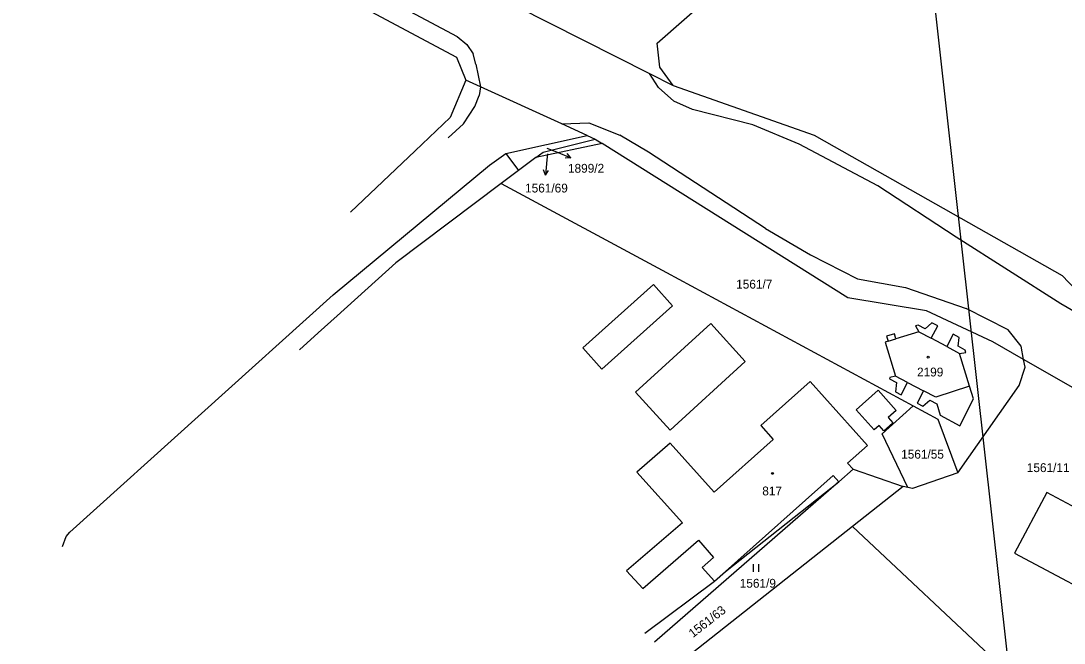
# Model space of a CAD drawing. Extents: x -794765 to -785424, y -1118958 to -1108731.
# Drawn here: x -792987.4 to -792786.8, y -1110443.9 to -1110324.3 of the extents above; entities that cross this region are included whole.
import ezdxf

# ---------------------------------------------------------------- set-up
doc = ezdxf.new("R2010")
doc.units = 0
for name, color, linetype in [('Level 66', 7, 'Continuous'), ('Level 71', 7, 'Continuous'), ('Level 75', 7, 'Continuous'), ('Level 76', 7, 'Continuous'), ('Level 77', 7, 'Continuous'), ('Level 79', 7, 'Continuous'), ('Level 80', 7, 'Continuous')]:
    doc.layers.add(name, color=color, linetype=linetype)

msp = doc.modelspace()

# ---------------------------------------------------------------- linework, layer by layer
at = {"layer": 'Level 66'}
for p, q in [((-792846.51, -1110430.16), (-792846.51, -1110428.66)), ((-792845.51, -1110430.16), (-792845.51, -1110428.66))]:
    msp.add_line(p, q, dxfattribs=at)
at = {"layer": 'Level 71'}
msp.add_lwpolyline([(-792522.06, -1110204.41), (-792422.02, -1111099.6), (-792720.93, -1111133), (-792820.96, -1110237.81)], close=True, dxfattribs=at)
at = {"layer": 'Level 75'}
for p, q in [((-792894.13, -1110349.76), (-792878.48, -1110346.3)), ((-792878.48, -1110346.3), (-792876.96, -1110346.99)), ((-792875.63, -1110347.82), (-792888.4, -1110350.55)), ((-792876.96, -1110346.99), (-792875.63, -1110347.82)), ((-792894.13, -1110349.76), (-792891.69, -1110353.02)), ((-792888.4, -1110350.55), (-792891.69, -1110353.02)), ((-792891.69, -1110353.02), (-792895.01, -1110355.52)), ((-792807.24, -1110411.13), (-792795.42, -1110394.37)), ((-792830.09, -1110412.89), (-792827.36, -1110410.46)), ((-792827.36, -1110410.46), (-792817.71, -1110413.74)), ((-792830.09, -1110412.89), (-792865.58, -1110443.69)), ((-792817.71, -1110413.74), (-792827.45, -1110421.43)), ((-792816.81, -1110413.95), (-792817.71, -1110413.74)), ((-792827.45, -1110421.43), (-792861.09, -1110447.98)), ((-792867.42, -1110441.92), (-792854.01, -1110431.96))]:
    msp.add_line(p, q, dxfattribs=at)
for points in [[(-792987.4, -1110286.52), (-792903.63, -1110331.24), (-792901.83, -1110335.69)], [(-792861.96, -1110336.71), (-792864.51, -1110333.18), (-792865.03, -1110328.55), (-792820.87, -1110289.8)], [(-792920.52, -1110304.75), (-792896.6, -1110319.19), (-792892.13, -1110321.45), (-792866.5, -1110334.41), (-792861.96, -1110336.71)], [(-792901.83, -1110335.69), (-792904.82, -1110342.81), (-792911.57, -1110349.22), (-792921.52, -1110358.66), (-792924, -1110361.02)], [(-792878.48, -1110346.3), (-792883.39, -1110344.07), (-792899.03, -1110336.96), (-792901.83, -1110335.69)], [(-792861.96, -1110336.71), (-792834.85, -1110346.23), (-792831.02, -1110348.4), (-792787.15, -1110373.19), (-792780.58, -1110380.1), (-792659.8, -1110444.12), (-792610.94, -1110468.39)], [(-792888.4, -1110350.55), (-792886.99, -1110349.49), (-792876.96, -1110346.99)], [(-792794.58, -1110389.34), (-792800.49, -1110385.95), (-792813.24, -1110380), (-792828.35, -1110377.47), (-792875.63, -1110347.82)], [(-792979.37, -1110425.29), (-792978.71, -1110423.37), (-792978.01, -1110422.55), (-792927.34, -1110376.92), (-792897.29, -1110351.97), (-792894.13, -1110349.76)], [(-792895.01, -1110355.52), (-792915.28, -1110370.76), (-792926.6, -1110380.98), (-792930.22, -1110384.25), (-792933.85, -1110387.52)], [(-792895.01, -1110355.52), (-792863.24, -1110372.65), (-792815.79, -1110398.24)], [(-792818.13, -1110396.13), (-792816.89, -1110393.78), (-792813.83, -1110395.38), (-792815.07, -1110397.74), (-792813.95, -1110398.33), (-792812.61, -1110397.17), (-792811.28, -1110397.87), (-792810.62, -1110400.07), (-792806.83, -1110402.07), (-792804.2, -1110396.9), (-792804.96, -1110394.48), (-792806.92, -1110388.19), (-792805.69, -1110388.02), (-792805.81, -1110387.53), (-792807.18, -1110386.81), (-792806.96, -1110385.1), (-792808.11, -1110384.49), (-792809.37, -1110386.85), (-792812.36, -1110385.25), (-792811.1, -1110382.89), (-792812.24, -1110382.28), (-792813.48, -1110383.46), (-792814.86, -1110382.73), (-792815.34, -1110382.9), (-792814.72, -1110384.03), (-792819.14, -1110385.36), (-792819.42, -1110384.43), (-792820.92, -1110384.89), (-792820.64, -1110385.82), (-792821.22, -1110385.99), (-792819.24, -1110392.53), (-792820.33, -1110392.83), (-792820.37, -1110393.09), (-792819.05, -1110393.79), (-792819.24, -1110395.55), (-792818.13, -1110396.13)], [(-792795.42, -1110394.37), (-792794.3, -1110390.8), (-792794.58, -1110389.34)], [(-792784.72, -1110394.98), (-792792.65, -1110390.44), (-792794.58, -1110389.34)], [(-792827.36, -1110410.46), (-792828.43, -1110409.26), (-792824.61, -1110405.88), (-792835.61, -1110393.59), (-792845.08, -1110402.06), (-792842.72, -1110404.7), (-792854.09, -1110414.87), (-792862.55, -1110405.4), (-792868.96, -1110410.99), (-792860.2, -1110420.73), (-792870.91, -1110429.97), (-792867.78, -1110433.35), (-792857.1, -1110424.07), (-792854.21, -1110427.39), (-792856.37, -1110429.31), (-792854.01, -1110431.96)], [(-792816.81, -1110413.95), (-792821.76, -1110403.63), (-792815.79, -1110398.24)], [(-792815.79, -1110398.24), (-792811.05, -1110400.79), (-792807.24, -1110411.13)], [(-792807.24, -1110411.13), (-792815.91, -1110414.17), (-792816.81, -1110413.95)], [(-792854.01, -1110431.96), (-792851.88, -1110430.07), (-792830.09, -1110412.89)], [(-792778.22, -1110420.57), (-792779.01, -1110420.81), (-792779.54, -1110420.53), (-792790.14, -1110414.9), (-792796.33, -1110426.57), (-792775.11, -1110437.84), (-792768.93, -1110426.16), (-792770.13, -1110425.53), (-792770.37, -1110424.73), (-792772.25, -1110423.75), (-792773.04, -1110423.98), (-792776.1, -1110422.36), (-792776.35, -1110421.57), (-792778.22, -1110420.57)], [(-792827.45, -1110421.43), (-792799.1, -1110448.12), (-792783.32, -1110457.02), (-792760.54, -1110451.74), (-792757.16, -1110445.89)]]:
    msp.add_lwpolyline(points, dxfattribs=at)
at = {"layer": 'Level 77'}
for p, q in [((-792944.81, -1110305.21), (-792903.48, -1110327.29)), ((-792903.48, -1110327.29), (-792901.62, -1110328.79)), ((-792901.62, -1110328.79), (-792900.4, -1110330.57)), ((-792899.92, -1110332.59), (-792900.4, -1110330.57)), ((-792899.92, -1110332.59), (-792899.03, -1110336.96)), ((-792864.76, -1110337.06), (-792866.5, -1110334.41)), ((-792899.03, -1110336.96), (-792899.3, -1110338.59)), ((-792861.81, -1110339.71), (-792864.76, -1110337.06)), ((-792900.13, -1110340.7), (-792899.3, -1110338.59)), ((-792858.24, -1110341.28), (-792861.81, -1110339.71)), ((-792902.3, -1110344.03), (-792900.13, -1110340.7)), ((-792846.62, -1110344.23), (-792858.24, -1110341.28)), ((-792902.3, -1110344.03), (-792905.24, -1110346.73)), ((-792883.39, -1110344.07), (-792878.21, -1110343.89)), ((-792878.21, -1110343.89), (-792872.19, -1110346.22)), ((-792837.71, -1110347.95), (-792846.62, -1110344.23)), ((-792866.68, -1110349.5), (-792872.19, -1110346.22)), ((-792822.6, -1110355.96), (-792837.71, -1110347.95)), ((-792844.18, -1110364.16), (-792866.68, -1110349.5)), ((-792807.54, -1110365.86), (-792822.6, -1110355.96)), ((-792844.18, -1110364.16), (-792835.58, -1110369.22)), ((-792787.39, -1110378.66), (-792807.54, -1110365.86)), ((-792835.58, -1110369.22), (-792826.51, -1110373.83)), ((-792826.51, -1110373.83), (-792817.27, -1110375.51)), ((-792879.35, -1110387.09), (-792865.76, -1110374.91)), ((-792865.76, -1110374.91), (-792862.07, -1110379.05)), ((-792817.27, -1110375.51), (-792805.6, -1110379.53)), ((-792862.07, -1110379.05), (-792875.67, -1110391.22)), ((-792797.52, -1110383.65), (-792805.6, -1110379.53)), ((-792763.7, -1110392.48), (-792787.39, -1110378.66)), ((-792869.2, -1110395.62), (-792854.72, -1110382.46)), ((-792854.72, -1110382.46), (-792848.09, -1110389.76)), ((-792814.72, -1110384.03), (-792812.36, -1110385.25)), ((-792795.05, -1110386.81), (-792797.52, -1110383.65)), ((-792820.64, -1110385.82), (-792819.14, -1110385.36)), ((-792875.67, -1110391.22), (-792879.35, -1110387.09)), ((-792809.37, -1110386.85), (-792806.92, -1110388.19)), ((-792794.58, -1110389.34), (-792795.05, -1110386.81)), ((-792848.09, -1110389.76), (-792862.57, -1110402.91)), ((-792816.89, -1110393.78), (-792819.24, -1110392.53)), ((-792804.96, -1110394.48), (-792811.47, -1110396.62)), ((-792862.57, -1110402.91), (-792869.2, -1110395.62)), ((-792826.75, -1110399), (-792822.53, -1110395.26)), ((-792822.53, -1110395.26), (-792819.09, -1110399.14)), ((-792811.47, -1110396.62), (-792813.83, -1110395.38)), ((-792823.31, -1110402.88), (-792826.75, -1110399)), ((-792819.09, -1110399.14), (-792820.65, -1110400.52)), ((-792820.65, -1110400.52), (-792819.73, -1110401.55)), ((-792822.35, -1110402.03), (-792823.31, -1110402.88)), ((-792821.43, -1110403.06), (-792822.35, -1110402.03)), ((-792819.73, -1110401.55), (-792821.43, -1110403.06)), ((-792831.17, -1110411.67), (-792851.88, -1110430.07)), ((-792830.09, -1110412.89), (-792831.17, -1110411.67))]:
    msp.add_line(p, q, dxfattribs=at)
at = {"layer": 'Level 79'}
for centre in [(-792812.92, -1110388.89), (-792842.87, -1110411.24)]:
    msp.add_circle(centre, 0.175, dxfattribs=at)
at = {"layer": 'Level 80'}
for p, q in [((-792886.15, -1110349.84), (-792886.24, -1110350.96)), ((-792886.23, -1110348.71), (-792884.4, -1110349.46)), ((-792884.4, -1110349.46), (-792881.62, -1110350.58)), ((-792881.62, -1110350.58), (-792882.36, -1110349.75)), ((-792886.24, -1110350.96), (-792886.5, -1110353.95)), ((-792881.62, -1110350.58), (-792882.73, -1110350.67)), ((-792886.5, -1110353.95), (-792886.91, -1110352.91)), ((-792886.5, -1110353.95), (-792885.92, -1110353))]:
    msp.add_line(p, q, dxfattribs=at)

# ---------------------------------------------------------------- texts
at = {"layer": 'Level 76'}
for s, p in [('1899/2', (-792882.19, -1110353.45)), ('1561/69', (-792890.44, -1110357.25)), ('1561/7', (-792849.85, -1110375.73)), ('2199', (-792815.07, -1110392.61)), ('1561/55', (-792818.12, -1110408.41)), ('1561/11', (-792793.96, -1110410.99)), ('817', (-792844.83, -1110415.47)), ('1561/9', (-792849.16, -1110433.21))]:
    msp.add_text(s, height=1.7, dxfattribs=at).set_placement(p)
msp.add_text('1561/63', height=1.7, rotation=38, dxfattribs=at).set_placement((-792858.16, -1110442.91))

doc.saveas('drawing.dxf')
